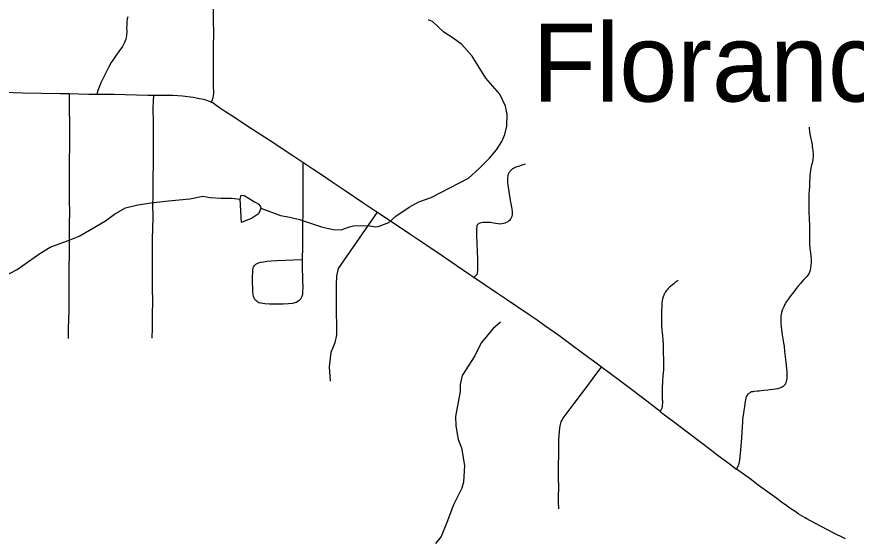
# Model space of a CAD drawing. Extents: x -19 to 366, y -4 to 359.
# Drawn here: x 143.105 to 143.966, y 188.535 to 189.069 of the extents above; entities that cross this region are included whole.
import ezdxf

# ---------------------------------------------------------------- set-up
doc = ezdxf.new("R2010")
doc.units = 0
for name, color, linetype in [('R_ROW', 7, 'Continuous'), ('R_ROW Annot', 7, 'Continuous'), ('R_Temp Easement', 7, 'Continuous'), ('Sheet Fence', 7, 'Continuous')]:
    doc.layers.add(name, color=color, linetype=linetype)

msp = doc.modelspace()

# ---------------------------------------------------------------- linework, layer by layer
at = {"layer": 'R_ROW'}
for points in [[(143.30471, 188.98125), (143.30612, 188.98615), (143.30658, 188.98844), (143.3068, 188.99036), (143.3067, 188.99945), (143.30672, 189.00877), (143.30671, 189.01544), (143.30662, 189.02874), (143.30672, 189.03916), (143.30677, 189.05155), (143.30657, 189.06629), (143.30652, 189.08293)], [(143.15841, 188.98998), (143.14934, 188.9902), (143.1301, 188.99054), (143.11074, 188.99081), (143.10131, 188.99098), (143.0865, 188.99128), (143.07593, 188.99147), (143.06664, 188.99155), (143.05998, 188.99168), (143.04462, 188.99209), (143.03792, 188.9922), (143.03119, 188.99222), (143.02181, 188.99238), (143.00441, 188.99276)], [(143.15841, 188.98998), (143.1586, 188.98226), (143.15865, 188.97088), (143.15877, 188.9629), (143.1588, 188.95419), (143.15887, 188.94621), (143.15875, 188.93351), (143.15865, 188.92415), (143.15859, 188.91747), (143.15846, 188.90616), (143.15851, 188.8948), (143.15864, 188.88341), (143.15871, 188.866), (143.15851, 188.85934), (143.15846, 188.85066), (143.15853, 188.83263), (143.15825, 188.80407), (143.15824, 188.7846), (143.15811, 188.77784), (143.15807, 188.76787), (143.15781, 188.75777), (143.15753, 188.75049), (143.15735, 188.73899)], [(143.18683, 188.98943), (143.17868, 188.98955), (143.16811, 188.98975), (143.15841, 188.98998)], [(143.24497, 188.98848), (143.23934, 188.98848), (143.21604, 188.98896), (143.20476, 188.98923), (143.19339, 188.98934), (143.18683, 188.98943)], [(143.24497, 188.98848), (143.24462, 188.98292), (143.24444, 188.97549), (143.24459, 188.96016), (143.24463, 188.94211), (143.24462, 188.93073), (143.24454, 188.91674), (143.24429, 188.90534), (143.2442, 188.89405), (143.24422, 188.88469), (143.24415, 188.87597), (143.24434, 188.86395), (143.24418, 188.85132), (143.24382, 188.84193), (143.24379, 188.82782), (143.24371, 188.81852), (143.2436, 188.80315), (143.24373, 188.79514), (143.24387, 188.77299), (143.24384, 188.76762), (143.24375, 188.75626), (143.24359, 188.74968), (143.24341, 188.73919)], [(143.30471, 188.98125), (143.30331, 188.98196), (143.2991, 188.98345), (143.29652, 188.98421), (143.29216, 188.98509), (143.28573, 188.98636), (143.28025, 188.98715), (143.27493, 188.98773), (143.27014, 188.98807), (143.26495, 188.98826), (143.25812, 188.98841), (143.25153, 188.98847), (143.24497, 188.98848)], [(143.39825, 188.91955), (143.38786, 188.92647), (143.36358, 188.94249), (143.34677, 188.95341), (143.32528, 188.96741), (143.31878, 188.97157), (143.31259, 188.97573), (143.30808, 188.97917), (143.30576, 188.98072), (143.30471, 188.98125)], [(143.39825, 188.91955), (143.39827, 188.90154), (143.39835, 188.89438), (143.39832, 188.88576), (143.39825, 188.87689), (143.39814, 188.86735), (143.39787, 188.85707), (143.39778, 188.84841), (143.39777, 188.84075), (143.3978, 188.83409), (143.39788, 188.82907), (143.39771, 188.82445), (143.39768, 188.82008)], [(143.5737, 188.80162), (143.56865, 188.80505), (143.55562, 188.81394), (143.54121, 188.82366), (143.52531, 188.83445), (143.50795, 188.8461), (143.49118, 188.85729), (143.47301, 188.86946), (143.45967, 188.87837), (143.44174, 188.89035), (143.42822, 188.89955), (143.41855, 188.90609), (143.4084, 188.9128), (143.39825, 188.91955)], [(143.62621, 188.9179), (143.62407, 188.91726), (143.62227, 188.91648), (143.62054, 188.91599), (143.61899, 188.91554), (143.61671, 188.9147), (143.61545, 188.91409), (143.61433, 188.91348), (143.6135, 188.91295), (143.61264, 188.91234), (143.6119, 188.91171), (143.61126, 188.91107), (143.61059, 188.91032), (143.61016, 188.9097), (143.60962, 188.90885), (143.60904, 188.90768), (143.60852, 188.90605), (143.6083, 188.90392), (143.60824, 188.90198), (143.60836, 188.89935), (143.60861, 188.89585), (143.6091, 188.89228), (143.61094, 188.88053), (143.61164, 188.87704), (143.61226, 188.87363), (143.61257, 188.87181), (143.61289, 188.86918), (143.61293, 188.86765), (143.61282, 188.86595), (143.61258, 188.86431), (143.61204, 188.86281), (143.6115, 188.86185), (143.61093, 188.86106), (143.6101, 188.86015), (143.60934, 188.85942), (143.60856, 188.85885), (143.60685, 188.85796), (143.60545, 188.85737), (143.60418, 188.85697), (143.60256, 188.85662), (143.60053, 188.85644), (143.59868, 188.85651), (143.59637, 188.85691), (143.59377, 188.85742), (143.59085, 188.8579), (143.58733, 188.85813), (143.58321, 188.85806), (143.58119, 188.85781), (143.57985, 188.85742), (143.57875, 188.85693), (143.57833, 188.85669), (143.57796, 188.85636), (143.57741, 188.85586), (143.57709, 188.85538), (143.5768, 188.85482), (143.57663, 188.85409), (143.57654, 188.85076), (143.5764, 188.8475), (143.57647, 188.84444), (143.57675, 188.83741), (143.57724, 188.82736), (143.5774, 188.82128), (143.57746, 188.81705), (143.57754, 188.81422), (143.57751, 188.80968), (143.5772, 188.80569), (143.57696, 188.80505), (143.57664, 188.80464), (143.5737, 188.80162)], [(143.47449, 188.86846), (143.43462, 188.81096), (143.43285, 188.80332), (143.43227, 188.79392), (143.43227, 188.7757), (143.43285, 188.74278), (143.43109, 188.73456), (143.42698, 188.72456), (143.42522, 188.70987), (143.42639, 188.69518)], [(143.39768, 188.82008), (143.39765, 188.81389), (143.39804, 188.79859), (143.39809, 188.79137), (143.398, 188.78715), (143.39792, 188.78519), (143.39783, 188.78413), (143.39758, 188.783), (143.39725, 188.78206), (143.39668, 188.7808), (143.39609, 188.77982), (143.39432, 188.77787), (143.39308, 188.77681), (143.39135, 188.77587), (143.38771, 188.77494), (143.38369, 188.77457), (143.3779, 188.77429), (143.36405, 188.7743), (143.35914, 188.77453), (143.35707, 188.77472), (143.35464, 188.77523), (143.35327, 188.77572), (143.35202, 188.77639), (143.35093, 188.77717), (143.3501, 188.77794), (143.3491, 188.77912), (143.34818, 188.78067), (143.34759, 188.7822), (143.34719, 188.78424), (143.34702, 188.78697), (143.34684, 188.79129), (143.34673, 188.79586), (143.34669, 188.80187), (143.3468, 188.80773), (143.34688, 188.80969), (143.34737, 188.81153), (143.34804, 188.81287), (143.3487, 188.81378), (143.34946, 188.81462), (143.35013, 188.81519), (143.35147, 188.81608), (143.3529, 188.81669), (143.35521, 188.8172), (143.35829, 188.81774), (143.36176, 188.8182), (143.36563, 188.81854), (143.3718, 188.81899), (143.38034, 188.81946), (143.38845, 188.81985), (143.39768, 188.82008)], [(143.70468, 188.70951), (143.69649, 188.71563), (143.6916, 188.7192), (143.68506, 188.72403), (143.67317, 188.7328), (143.6607, 188.74192), (143.64645, 188.75211), (143.63851, 188.75766), (143.62939, 188.76408), (143.60723, 188.77893), (143.59703, 188.78584), (143.5737, 188.80162)], [(143.78337, 188.79862), (143.78033, 188.79652), (143.77871, 188.79522), (143.77744, 188.79417), (143.77575, 188.79278), (143.77427, 188.79149), (143.77305, 188.79029), (143.77195, 188.78907), (143.77106, 188.78789), (143.77025, 188.7867), (143.76957, 188.78564), (143.76905, 188.7847), (143.7685, 188.78347), (143.76788, 188.78177), (143.76738, 188.7796), (143.76699, 188.77764), (143.76667, 188.77486), (143.76637, 188.77128), (143.7662, 188.76853), (143.76617, 188.76537), (143.76608, 188.7597), (143.76608, 188.75736), (143.76622, 188.75276), (143.76654, 188.7475), (143.76708, 188.74204), (143.76767, 188.73736), (143.76795, 188.73351), (143.76783, 188.72887), (143.768, 188.72398), (143.76835, 188.71789), (143.7684, 188.71539), (143.76837, 188.71263), (143.7683, 188.71072), (143.76822, 188.70867), (143.76808, 188.70642), (143.76784, 188.70405), (143.76748, 188.70032), (143.76718, 188.69611), (143.76686, 188.687), (143.7668, 188.68334), (143.76697, 188.67946), (143.76701, 188.67731), (143.76709, 188.6736), (143.76711, 188.67217), (143.76703, 188.67096), (143.76687, 188.66917), (143.76656, 188.66754), (143.76496, 188.66404)], [(143.66073, 188.56427), (143.66069, 188.57142), (143.66066, 188.57714), (143.66073, 188.58571), (143.66068, 188.59626), (143.66067, 188.60604), (143.66072, 188.62259), (143.66082, 188.62865), (143.66096, 188.63511), (143.66114, 188.63946), (143.66147, 188.64354), (143.66182, 188.6468), (143.6622, 188.64922), (143.66253, 188.65078), (143.66296, 188.65212), (143.66342, 188.65342), (143.66422, 188.6553), (143.66498, 188.6567), (143.66636, 188.65873), (143.67662, 188.67209), (143.69163, 188.69218), (143.69784, 188.70065), (143.70468, 188.70951)], [(143.76496, 188.66404), (143.75118, 188.67448), (143.73528, 188.68663), (143.72311, 188.69578), (143.70468, 188.70951)], [(143.76496, 188.66404), (143.76935, 188.6607), (143.7827, 188.65065), (143.80529, 188.63355), (143.81774, 188.62406), (143.82301, 188.61987), (143.82795, 188.61611), (143.83175, 188.61326), (143.83686, 188.6095), (143.84081, 188.6066), (143.84311, 188.60498)], [(143.95512, 188.53321), (143.94173, 188.54001), (143.93863, 188.54158), (143.92872, 188.54667), (143.92545, 188.54837), (143.9183, 188.55224), (143.91512, 188.554), (143.9137, 188.55482), (143.91119, 188.55632), (143.90651, 188.55914), (143.90417, 188.5606), (143.89696, 188.56552), (143.89466, 188.56712), (143.88929, 188.57112), (143.88454, 188.57463), (143.87253, 188.58345), (143.86551, 188.58859), (143.86236, 188.59093), (143.85843, 188.59386), (143.85357, 188.59744), (143.84885, 188.60086), (143.84553, 188.60325), (143.84311, 188.60498)]]:
    msp.add_lwpolyline(points, dxfattribs=at)
at = {"layer": 'R_ROW Annot'}
for points in [[(143.21854, 189.06916), (143.21813, 189.06714), (143.21797, 189.06617), (143.21774, 189.06455), (143.21755, 189.06049), (143.21748, 189.05796), (143.21759, 189.05454), (143.21757, 189.05332), (143.21734, 189.05077), (143.21721, 189.04957), (143.21701, 189.04831), (143.21655, 189.04631), (143.21597, 189.04439), (143.21533, 189.04282), (143.21471, 189.04148), (143.21323, 189.03875), (143.21239, 189.03754), (143.21016, 189.03447), (143.20884, 189.03258), (143.20673, 189.02959), (143.2033, 189.02456), (143.20176, 189.02217), (143.19926, 189.01786), (143.19776, 189.01494), (143.19285, 189.00485), (143.19116, 189.00131), (143.18996, 188.99868), (143.18857, 188.99518), (143.18803, 188.99362), (143.18771, 188.99236), (143.18683, 188.98943)], [(143.91772, 188.95602), (143.91779, 188.95399), (143.91789, 188.95217), (143.91803, 188.95064), (143.91904, 188.94544), (143.91939, 188.94388), (143.92014, 188.94101), (143.9204, 188.93956), (143.92064, 188.93774), (143.92087, 188.9357), (143.92102, 188.9346), (143.92122, 188.93347), (143.92138, 188.93211), (143.92154, 188.93073), (143.92164, 188.92873), (143.92171, 188.92715), (143.92173, 188.92656), (143.92166, 188.92492), (143.92153, 188.92375), (143.92132, 188.92226), (143.92066, 188.91899), (143.92012, 188.91722), (143.91923, 188.91352), (143.91891, 188.91171), (143.91859, 188.90882), (143.91846, 188.90703), (143.9183, 188.90431), (143.91814, 188.8993), (143.91804, 188.89721), (143.91798, 188.89449), (143.9178, 188.89166), (143.91741, 188.8866), (143.91733, 188.88294), (143.91734, 188.87539), (143.91732, 188.87133), (143.91746, 188.86815), (143.91765, 188.86271), (143.91801, 188.854), (143.918, 188.85115), (143.91796, 188.84769), (143.91791, 188.84125), (143.91793, 188.83901), (143.91795, 188.83694), (143.91811, 188.83469), (143.91831, 188.83266), (143.91846, 188.83087), (143.91869, 188.82881), (143.91888, 188.82724), (143.91935, 188.82267), (143.91957, 188.81994), (143.91958, 188.81712), (143.91945, 188.81439), (143.91918, 188.81148), (143.9187, 188.80878), (143.91809, 188.80695), (143.91733, 188.80537), (143.91647, 188.80412), (143.91524, 188.80252), (143.91464, 188.8019), (143.91379, 188.80112), (143.91217, 188.79958), (143.91004, 188.79717), (143.90867, 188.79552), (143.90609, 188.79224), (143.90447, 188.7902), (143.90285, 188.78813), (143.90187, 188.78682), (143.90041, 188.78507), (143.89893, 188.78314), (143.8964, 188.77966), (143.89447, 188.77691), (143.89305, 188.77454), (143.89245, 188.77343), (143.89153, 188.77159), (143.89064, 188.76958), (143.89007, 188.768), (143.88943, 188.76565), (143.88898, 188.76351), (143.88876, 188.76199), (143.88854, 188.75905), (143.88857, 188.7572), (143.88869, 188.75478), (143.88901, 188.75132), (143.88943, 188.74775), (143.89012, 188.74276), (143.89141, 188.73455), (143.89189, 188.7312), (143.89248, 188.72547), (143.89271, 188.72272), (143.89334, 188.71757), (143.89373, 188.71483), (143.89413, 188.71153), (143.89453, 188.70774), (143.89464, 188.70475), (143.89481, 188.70164), (143.89484, 188.69977), (143.89468, 188.69798), (143.89443, 188.69622), (143.8942, 188.69514), (143.89347, 188.69257)], [(143.89347, 188.69257), (143.89322, 188.69205), (143.89293, 188.69164), (143.89249, 188.69116), (143.89176, 188.69043), (143.89106, 188.68984), (143.8903, 188.68931), (143.88939, 188.68877), (143.88832, 188.68823), (143.88637, 188.68757), (143.88531, 188.68733), (143.88331, 188.68698), (143.88055, 188.68657), (143.87715, 188.6862), (143.87522, 188.68597), (143.87106, 188.68554), (143.86849, 188.68532), (143.86634, 188.68504), (143.86459, 188.6849), (143.86084, 188.68447), (143.85973, 188.6843), (143.8586, 188.68408), (143.85755, 188.68364), (143.85699, 188.68335), (143.85615, 188.6828), (143.85537, 188.68218), (143.85486, 188.68172), (143.85408, 188.68083), (143.85367, 188.68026), (143.85314, 188.67903), (143.85273, 188.67776), (143.8523, 188.67615), (143.852, 188.67435), (143.85127, 188.66934), (143.85064, 188.66519), (143.85027, 188.66245), (143.85001, 188.66011), (143.84975, 188.65854), (143.8494, 188.65501), (143.84927, 188.65244), (143.84904, 188.64901), (143.84848, 188.64234), (143.84776, 188.63243), (143.84726, 188.62473), (143.84618, 188.61407), (143.84565, 188.6111), (143.84514, 188.60916), (143.84454, 188.60789), (143.84311, 188.60498)]]:
    msp.add_lwpolyline(points, dxfattribs=at)
at = {"layer": 'R_Temp Easement'}
for points in [[(143.35526, 188.87285), (143.37543, 188.86519), (143.38507, 188.86349), (143.3947, 188.86122), (143.41731, 188.85357), (143.42921, 188.85087), (143.43755, 188.85052), (143.445, 188.85323), (143.45033, 188.85465), (143.45735, 188.85489), (143.46664, 188.85453), (143.47307, 188.85364), (143.47649, 188.85415), (143.48662, 188.85813), (143.49357, 188.86446), (143.5074, 188.87388), (143.51736, 188.87939), (143.52977, 188.88371), (143.56826, 188.90349), (143.57868, 188.91316), (143.5897, 188.92416), (143.59706, 188.93256), (143.60253, 188.94101), (143.60532, 188.94836), (143.60756, 188.95686), (143.60798, 188.96882), (143.60624, 188.9774), (143.60022, 188.98986), (143.58592, 189.00627), (143.57192, 189.02857), (143.56134, 189.04055), (143.55255, 189.04736), (143.54299, 189.05324), (143.53125, 189.06429), (143.5273, 189.06608)], [(143.09073, 188.80225), (143.10509, 188.80995), (143.11682, 188.81808), (143.12835, 188.82622), (143.1389, 188.83286), (143.16028, 188.84042), (143.1687, 188.84406), (143.18576, 188.8538), (143.19592, 188.85988), (143.20496, 188.86654), (143.21627, 188.87297), (143.22884, 188.87615), (143.24273, 188.87836), (143.2604, 188.88011), (143.28244, 188.88235), (143.29558, 188.88494), (143.30333, 188.88366), (143.31451, 188.88306), (143.32493, 188.88287), (143.33383, 188.88194)], [(143.33383, 188.88194), (143.33485, 188.8861), (143.33807, 188.88584), (143.3422, 188.88349), (143.34857, 188.87938), (143.35233, 188.87722), (143.35474, 188.87451), (143.35528, 188.87279), (143.35428, 188.87015), (143.35289, 188.86695), (143.34867, 188.86418), (143.34559, 188.86196), (143.34197, 188.8607), (143.33757, 188.85889), (143.33528, 188.85798), (143.33383, 188.88194)], [(143.60116, 188.75578), (143.5936, 188.74929), (143.58114, 188.73443), (143.57456, 188.7213), (143.56174, 188.70113), (143.55951, 188.69162), (143.55954, 188.68441), (143.5549, 188.65895), (143.55532, 188.64946), (143.55766, 188.63523), (143.56092, 188.62689), (143.56422, 188.60868), (143.56297, 188.59139), (143.56148, 188.5855), (143.55282, 188.56838), (143.54607, 188.55012), (143.54025, 188.53586), (143.5344, 188.52862)]]:
    msp.add_lwpolyline(points, dxfattribs=at)
at = {"layer": 'Sheet Fence'}
for points in [[(146.77834, 1.69699), (146.57878, 10.31313), (146.37852, 18.92942), (146.17757, 27.54584), (145.97591, 36.16241), (145.77356, 44.77911), (145.57052, 53.39596), (145.36679, 62.01295), (145.16236, 70.63008), (144.95724, 79.24735), (144.75142, 87.86477), (144.54492, 96.48232), (144.33773, 105.10002), (144.12986, 113.71787), (143.92129, 122.33585), (143.71204, 130.95398), (143.5021, 139.57225), (143.29148, 148.19067), (143.08018, 156.80923), (142.8682, 165.42794), (142.65553, 174.04679), (142.44218, 182.66579), (142.22816, 191.28493), (142.01345, 199.90421), (141.79807, 208.52365), (141.58202, 217.14322), (141.36528, 225.76295), (141.14788, 234.38282), (140.9298, 243.00284), (140.71105, 251.623), (140.49162, 260.24332), (140.27153, 268.86377), (140.05077, 277.48438), (139.82934, 286.10514), (139.60724, 294.72604), (139.38447, 303.34709), (139.16105, 311.96829), (138.93695, 320.58964), (138.7122, 329.21114), (138.48678, 337.83278), (138.2607, 346.45458)], [(0, 180.89994), (7.12284, 180.90436), (14.24566, 180.9176), (21.36847, 180.93968), (28.49124, 180.97058), (35.61397, 181.01031), (42.73664, 181.05888), (49.85925, 181.11627), (56.98178, 181.18249), (64.10422, 181.25754), (71.22656, 181.34142), (78.3488, 181.43413), (85.47091, 181.53567), (92.5929, 181.64603), (99.71474, 181.76523), (106.83643, 181.89325), (113.95795, 182.0301), (121.0793, 182.17578), (128.20046, 182.33029), (135.32143, 182.49362), (142.44218, 182.66579), (149.56272, 182.84677), (156.68303, 183.03659), (163.8031, 183.23523), (170.92291, 183.4427), (178.04247, 183.65899), (185.16175, 183.88411), (192.28074, 184.11805), (199.39944, 184.36082), (206.51784, 184.61242), (213.63591, 184.87283), (220.75366, 185.14207), (227.87107, 185.42014), (234.98813, 185.70702), (242.10483, 186.00273), (249.22115, 186.30726), (256.33709, 186.62061), (263.45264, 186.94279), (270.56779, 187.27378), (277.68251, 187.61359), (284.79682, 187.96222), (291.91068, 188.31967), (299.02409, 188.68594), (306.13705, 189.06103), (313.24954, 189.44494), (320.36154, 189.83766), (327.47305, 190.23919), (334.58406, 190.64954), (341.69455, 191.06871)]]:
    msp.add_spline(points, degree=3, dxfattribs=at)

# ---------------------------------------------------------------- texts
at = {"layer": 'R_Temp Easement'}
msp.add_text('Florance', height=0.08, dxfattribs=at).set_placement((143.63374, 188.98219))

doc.saveas('drawing.dxf')
